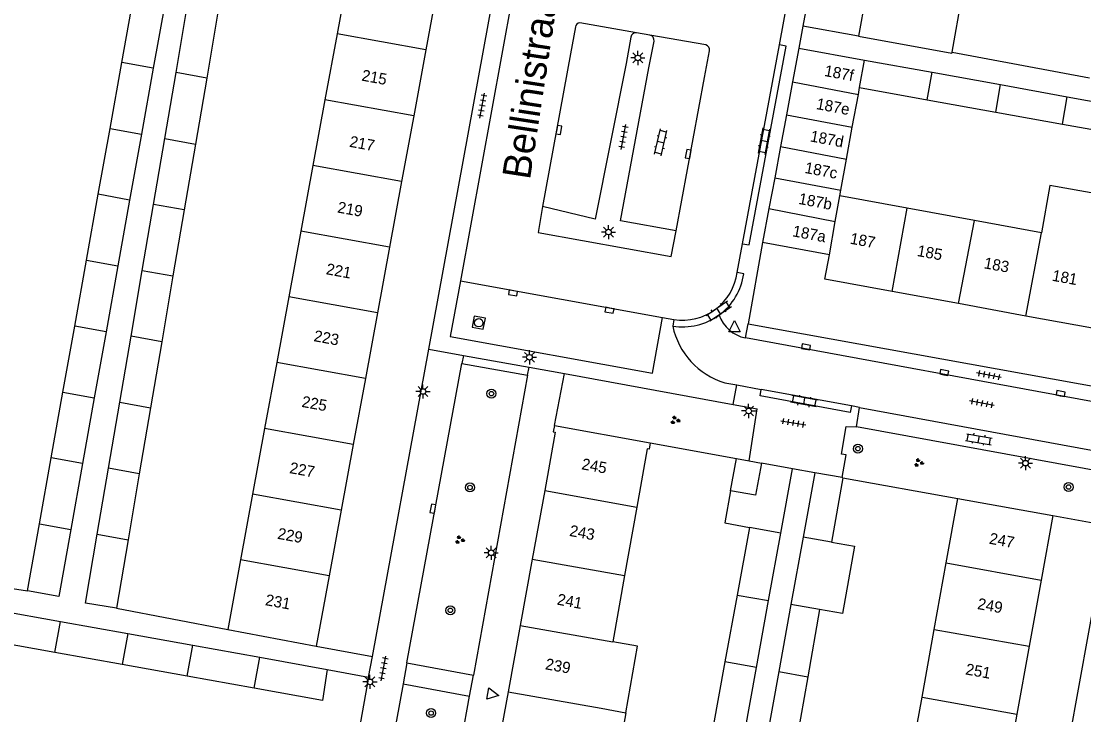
# Model space of a CAD drawing. Extents: x 132999 to 136000, y 398499 to 400501.
# Drawn here: x 133312.5 to 133406.8, y 399509.8 to 399571.4 of the extents above; entities that cross this region are included whole.
import ezdxf

# ---------------------------------------------------------------- set-up
doc = ezdxf.new("R2010")
doc.units = 0
for name, color, linetype in [('gg-afsc-erfafscheiding', 7, 'Continuous'), ('gg-afsc-muur', 7, 'Continuous'), ('gg-anno-huisnummerreeks BGT', 7, 'Continuous'), ('gg-anno-openbare ruimte label', 7, 'Continuous'), ('gg-bbg-bijgebouw', 7, 'Continuous'), ('gg-bbg-gedigitaliseerde bebouwing', 7, 'Continuous'), ('gg-bbg-gedigitaliseerde bijgebouw', 7, 'Continuous'), ('gg-bbg-hoofdgebouw', 7, 'Continuous'), ('gg-bbg-luifel en loopbrug', 7, 'Continuous'), ('gg-bbg-tussenscheiding', 7, 'Continuous'), ('gg-knt-verharding', 7, 'Continuous'), ('gg-knt-verharding nz', 7, 'Continuous'), ('gt-grn-groengrens', 7, 'Continuous'), ('gt-grn-weggrens', 7, 'Continuous'), ('gt-symb-boom', 7, 'Continuous'), ('gt-symb-groenvak', 7, 'Continuous'), ('gt-symb-klinker verharding', 7, 'Continuous'), ('gt-symb-kolk', 7, 'Continuous'), ('gt-symb-lichtmast', 7, 'Continuous'), ('gt-symb-rioolschacht', 7, 'Continuous'), ('gt-symb-tegel verharding', 7, 'Continuous'), ('gt-symb-waterafsluiter', 7, 'Continuous')]:
    doc.layers.add(name, color=color, linetype=linetype)

# ---------------------------------------------------------------- blocks, each defined once
blk = doc.blocks.new('gt0-LMAST')
at = {"layer": 'gt-symb-lichtmast'}
for p, q in [((-0.182, 0.173), (-0.447, 0.438)), ((-0.005, 0.246), (-0.005, 0.621)), ((0.172, 0.173), (0.437, 0.438)), ((-0.255, -0.004), (-0.63, -0.004)), ((-0.182, -0.181), (-0.447, -0.446)), ((-0.005, -0.254), (-0.005, -0.629)), ((0.437, -0.446), (0.172, -0.181)), ((0.245, -0.004), (0.62, -0.004))]:
    blk.add_line(p, q, dxfattribs=at)
blk.add_circle((-0.005, -0.004), 0.25, dxfattribs=at)
blk = doc.blocks.new('gt0-KOLK')
at = {"layer": 'gt-symb-kolk'}
blk.add_lwpolyline([(0, 0), (0.375, 0), (0.375, 0.4), (-0.375, 0.4), (-0.375, 0), (0, 0)], dxfattribs=at)
blk = doc.blocks.new('gt0-KL1')
at = {"layer": 'gt-symb-klinker verharding'}
for p, q in [((-1.15, 0.3), (1.15, 0.3)), ((-1, -0.3), (-1, 0.3)), ((-0.5, 0.3), (-0.5, 0.45)), ((0, -0.3), (0, 0.3)), ((0.5, 0.3), (0.5, 0.45)), ((1, -0.3), (1, 0.3)), ((-1.15, -0.3), (1.15, -0.3)), ((-0.5, -0.45), (-0.5, -0.3)), ((0.5, -0.45), (0.5, -0.3))]:
    blk.add_line(p, q, dxfattribs=at)
blk = doc.blocks.new('gt0-TEG1')
at = {"layer": 'gt-symb-tegel verharding'}
for p, q in [((-1.125, 0), (1.125, 0)), ((-0.9, -0.25), (-0.9, 0.25)), ((-0.45, -0.25), (-0.45, 0.25)), ((0, -0.25), (0, 0.25)), ((0.45, -0.25), (0.45, 0.25)), ((0.9, -0.25), (0.9, 0.25))]:
    blk.add_line(p, q, dxfattribs=at)
blk = doc.blocks.new('gt0-RS')
at = {"layer": 'gt-symb-rioolschacht'}
blk.add_lwpolyline([(-0.5, -0.5), (0.5, -0.5), (0.5, 0.5), (-0.5, 0.5)], close=True, dxfattribs=at)
blk.add_circle((0, 0), 0.375, dxfattribs=at)
blk = doc.blocks.new('gt0-WAFSL')
at = {"layer": 'gt-symb-waterafsluiter'}
for p, q in [((-0.5, -0.333), (0, 0.667)), ((0, 0.667), (0.5, -0.333)), ((0.5, -0.333), (-0.5, -0.333))]:
    blk.add_line(p, q, dxfattribs=at)
blk = doc.blocks.new('gt0-GRVAK')
at = {"layer": 'gt-symb-groenvak'}
for p, q in [((-0.11, 0.189), (-0.228, 0.24)), ((-0.182, 0.153), (0.088, 0.153)), ((-0.091, 0.211), (-0.156, 0.322)), ((-0.047, 0.214), (-0.047, 0.393)), ((-0.004, 0.211), (0.061, 0.322)), ((0.015, 0.189), (0.133, 0.24)), ((0.262, -0.052), (0.197, 0.059)), ((0.305, -0.049), (0.305, 0.13)), ((0.349, -0.052), (0.414, 0.059)), ((-0.245, -0.228), (-0.363, -0.177)), ((-0.318, -0.264), (-0.047, -0.264)), ((-0.226, -0.206), (-0.291, -0.095)), ((-0.183, -0.203), (-0.183, -0.024)), ((-0.139, -0.206), (-0.074, -0.095)), ((-0.12, -0.228), (-0.002, -0.177)), ((0.243, -0.074), (0.125, -0.023)), ((0.17, -0.11), (0.441, -0.11)), ((0.368, -0.074), (0.486, -0.023))]:
    blk.add_line(p, q, dxfattribs=at)
blk = doc.blocks.new('gt0-BOOM')
at = {"layer": 'gt-symb-boom'}
for radius in [0.4, 0.2]:
    blk.add_circle((0, 0), radius, dxfattribs=at)

msp = doc.modelspace()

# ---------------------------------------------------------------- linework, layer by layer
at = {"layer": 'gg-afsc-erfafscheiding'}
for p, q in [((133386.791, 399570.107), (133381.86, 399570.986)), ((133404.05, 399527.52), (133408.922, 399526.638)), ((133302.204, 399522.547), (133313.012, 399520.821)), ((133320.909, 399519.286), (133330.799, 399517.389)), ((133338.66, 399515.93), (133343.644, 399515.005)), ((133339.63, 399513.86), (133343.309, 399513.177))]:
    msp.add_line(p, q, dxfattribs=at)
at = {"layer": 'gg-afsc-muur'}
for p, q in [((133395.115, 399568.682), (133407.3, 399566.402)), ((133368.311, 399533.966), (133375.972, 399532.579)), ((133385.41, 399530.88), (133395.63, 399529.031))]:
    msp.add_line(p, q, dxfattribs=at)
at = {"layer": 'gg-bbg-bijgebouw'}
for p, q in [((133381.511, 399569.035), (133380.952, 399566.038)), ((133381.511, 399569.035), (133387.346, 399567.976)), ((133387.346, 399567.976), (133393.343, 399566.887)), ((133393.343, 399566.887), (133399.414, 399565.786)), ((133380.952, 399566.038), (133380.403, 399563.096)), ((133399.414, 399565.786), (133405.336, 399564.711)), ((133405.336, 399564.711), (133411.035, 399563.677)), ((133380.403, 399563.096), (133379.88, 399560.29)), ((133379.88, 399560.29), (133379.362, 399557.51)), ((133379.362, 399557.51), (133378.852, 399554.774)), ((133378.852, 399554.774), (133378.29, 399551.76)), ((133384.22, 399550.67), (133378.29, 399551.76)), ((133380.93, 399531.681), (133378.18, 399532.18)), ((133385.362, 399530.888), (133382.91, 399531.32)), ((133385.41, 399530.88), (133385.362, 399530.888)), ((133310.102, 399519.161), (133315.951, 399518.111)), ((133315.951, 399518.111), (133321.936, 399517.037)), ((133321.936, 399517.037), (133327.697, 399516.002)), ((133315.46, 399515.353), (133309.596, 399516.406)), ((133327.697, 399516.002), (133333.637, 399514.936)), ((133321.437, 399514.279), (133315.46, 399515.353)), ((133333.637, 399514.936), (133339.63, 399513.86)), ((133327.196, 399513.245), (133321.437, 399514.279)), ((133339.63, 399513.86), (133339.2, 399511.09)), ((133333.131, 399512.18), (133327.196, 399513.245)), ((133339.2, 399511.09), (133333.131, 399512.18))]:
    msp.add_line(p, q, dxfattribs=at)
at = {"layer": 'gg-bbg-gedigitaliseerde bebouwing'}
for p, q in [((133341.55, 399576.02), (133340.5, 399570.292)), ((133395.115, 399568.682), (133396.159, 399574.496)), ((133340.5, 399570.292), (133339.429, 399564.453)), ((133339.429, 399564.453), (133338.358, 399558.614)), ((133338.358, 399558.614), (133337.288, 399552.775)), ((133391.133, 399554.827), (133385.136, 399555.927)), ((133397.095, 399553.734), (133391.133, 399554.827)), ((133403.057, 399552.641), (133397.095, 399553.734)), ((133337.288, 399552.775), (133336.217, 399546.937)), ((133336.217, 399546.937), (133335.146, 399541.097)), ((133335.146, 399541.097), (133334.076, 399535.258)), ((133334.076, 399535.258), (133333.005, 399529.419)), ((133368.034, 399533.446), (133367.115, 399528.27)), ((133333.005, 399529.419), (133331.934, 399523.581)), ((133394.597, 399523.311), (133395.63, 399529.031)), ((133367.115, 399528.27), (133366.038, 399522.2)), ((133331.934, 399523.581), (133330.799, 399517.389)), ((133393.527, 399517.388), (133394.597, 399523.311)), ((133366.038, 399522.2), (133364.989, 399516.292)), ((133330.799, 399517.389), (133338.66, 399515.93)), ((133392.445, 399511.393), (133393.527, 399517.388)), ((133391.383, 399505.516), (133392.445, 399511.393))]:
    msp.add_line(p, q, dxfattribs=at)
for points in [[(133409.622, 399555.789), (133403.796, 399556.82), (133403.057, 399552.641)], [(133366.146, 399510.007), (133367.19, 399515.903), (133364.989, 399516.292)], [(133366.146, 399510.007), (133365.082, 399503.993), (133362.875, 399504.384)]]:
    msp.add_lwpolyline(points, dxfattribs=at)
at = {"layer": 'gg-bbg-gedigitaliseerde bijgebouw'}
for p, q in [((133321.398, 399567.753), (133322.444, 399573.606)), ((133325.231, 399573.094), (133324.185, 399567.243)), ((133326.207, 399566.873), (133327.206, 399572.732)), ((133329.931, 399572.232), (133328.932, 399566.374)), ((133320.353, 399561.9), (133321.398, 399567.753)), ((133324.185, 399567.243), (133323.138, 399561.392)), ((133325.209, 399561.014), (133326.207, 399566.873)), ((133328.932, 399566.374), (133327.934, 399560.516)), ((133386.252, 399562.013), (133386.786, 399564.921)), ((133386.786, 399564.921), (133386.896, 399565.521)), ((133386.896, 399565.521), (133392.91, 399564.438)), ((133392.91, 399564.438), (133398.982, 399563.345)), ((133398.982, 399563.345), (133404.906, 399562.278)), ((133319.307, 399556.047), (133320.353, 399561.9)), ((133385.732, 399559.176), (133386.252, 399562.013)), ((133404.906, 399562.278), (133410.606, 399561.252)), ((133323.138, 399561.392), (133322.091, 399555.54)), ((133324.21, 399555.154), (133325.209, 399561.014)), ((133327.934, 399560.516), (133326.936, 399554.658)), ((133385.227, 399556.421), (133385.732, 399559.176)), ((133385.136, 399555.927), (133385.227, 399556.421)), ((133318.261, 399550.194), (133319.307, 399556.047)), ((133322.091, 399555.54), (133321.045, 399549.689)), ((133323.212, 399549.296), (133324.21, 399555.154)), ((133326.936, 399554.658), (133325.938, 399548.801)), ((133317.215, 399544.341), (133318.261, 399550.194)), ((133321.045, 399549.689), (133319.998, 399543.837)), ((133322.214, 399543.436), (133323.212, 399549.296)), ((133325.938, 399548.801), (133324.94, 399542.943)), ((133316.169, 399538.488), (133317.215, 399544.341)), ((133319.998, 399543.837), (133318.951, 399537.986)), ((133321.216, 399537.578), (133322.214, 399543.436)), ((133324.94, 399542.943), (133323.942, 399537.086)), ((133315.123, 399532.635), (133316.169, 399538.488)), ((133318.951, 399537.986), (133317.905, 399532.135)), ((133320.217, 399531.719), (133321.216, 399537.578)), ((133323.942, 399537.086), (133322.944, 399531.228)), ((133314.077, 399526.782), (133315.123, 399532.635)), ((133317.905, 399532.135), (133316.858, 399526.283)), ((133319.219, 399525.86), (133320.217, 399531.719)), ((133378.18, 399532.18), (133377.656, 399529.321)), ((133379.895, 399525.964), (133380.93, 399531.681)), ((133322.944, 399531.228), (133321.946, 399525.371)), ((133382.91, 399531.32), (133381.876, 399525.606)), ((133385.41, 399530.88), (133384.399, 399525.151)), ((133377.656, 399529.321), (133375.449, 399529.726)), ((133313.012, 399520.821), (133314.077, 399526.782)), ((133377.132, 399526.462), (133376.03, 399520.451)), ((133321.946, 399525.371), (133320.909, 399519.286)), ((133378.808, 399519.964), (133379.895, 399525.964)), ((133381.876, 399525.606), (133380.792, 399519.617)), ((133376.03, 399520.451), (133374.942, 399514.517)), ((133377.731, 399514.019), (133378.808, 399519.964)), ((133380.792, 399519.617), (133379.714, 399513.665)), ((133383.343, 399519.171), (133382.291, 399513.205)), ((133374.942, 399514.517), (133373.863, 399508.634)), ((133376.665, 399508.135), (133377.731, 399514.019)), ((133379.714, 399513.665), (133378.65, 399507.782)), ((133382.291, 399513.205), (133381.252, 399507.319))]:
    msp.add_line(p, q, dxfattribs=at)
for points in [[(133375.449, 399529.726), (133374.925, 399526.867), (133377.132, 399526.462)], [(133316.858, 399526.283), (133315.792, 399520.324), (133313.012, 399520.821)], [(133320.909, 399519.286), (133318.178, 399519.751), (133319.219, 399525.86)], [(133384.399, 399525.151), (133386.431, 399524.791), (133385.373, 399518.812), (133383.343, 399519.171)]]:
    msp.add_lwpolyline(points, dxfattribs=at)
at = {"layer": 'gg-bbg-hoofdgebouw'}
for p, q in [((133387.848, 399575.986), (133386.791, 399570.107)), ((133349.43, 399574.58), (133348.381, 399568.869)), ((133386.791, 399570.107), (133395.097, 399568.584)), ((133348.381, 399568.869), (133347.309, 399563.031)), ((133395.097, 399568.584), (133395.115, 399568.682)), ((133347.309, 399563.031), (133346.237, 399557.192)), ((133346.237, 399557.192), (133345.165, 399551.353)), ((133345.165, 399551.353), (133344.093, 399545.514)), ((133395.67, 399546.337), (133389.8, 399547.413)), ((133401.656, 399545.239), (133395.67, 399546.337)), ((133344.093, 399545.514), (133343.021, 399539.676)), ((133407.577, 399544.154), (133401.656, 399545.239)), ((133343.021, 399539.676), (133341.948, 399533.837)), ((133359.8, 399535.51), (133368.311, 399533.966)), ((133341.948, 399533.837), (133340.876, 399527.998)), ((133358.937, 399529.746), (133357.828, 399523.637)), ((133395.63, 399529.031), (133404.05, 399527.52)), ((133340.876, 399527.998), (133339.804, 399522.16)), ((133404.05, 399527.52), (133403.013, 399521.793)), ((133357.828, 399523.637), (133356.761, 399517.76)), ((133339.804, 399522.16), (133338.66, 399515.93)), ((133403.013, 399521.793), (133401.949, 399515.914)), ((133356.761, 399517.76), (133355.691, 399511.867)), ((133401.949, 399515.914), (133400.859, 399509.892)), ((133355.691, 399511.867), (133354.598, 399505.849)), ((133400.859, 399509.892), (133399.796, 399504.018))]:
    msp.add_line(p, q, dxfattribs=at)
for points in [[(133389.8, 399547.413), (133383.82, 399548.51), (133384.22, 399550.67)], [(133359.8, 399535.51), (133359.701, 399534.959), (133359.878, 399534.927), (133358.937, 399529.746)], [(133368.311, 399533.966), (133368.211, 399533.414), (133368.034, 399533.446)]]:
    msp.add_lwpolyline(points, dxfattribs=at)
at = {"layer": 'gg-bbg-luifel en loopbrug'}
for p, q in [((133375.449, 399529.726), (133375.972, 399532.579)), ((133375.972, 399532.579), (133377.101, 399532.375)), ((133377.101, 399532.375), (133378.18, 399532.18))]:
    msp.add_line(p, q, dxfattribs=at)
at = {"layer": 'gg-bbg-tussenscheiding'}
for p, q in [((133348.381, 399568.869), (133340.5, 399570.292)), ((133324.185, 399567.243), (133321.398, 399567.753)), ((133386.896, 399565.521), (133387.346, 399567.976)), ((133328.932, 399566.374), (133326.207, 399566.873)), ((133392.91, 399564.438), (133393.343, 399566.887)), ((133380.952, 399566.038), (133386.786, 399564.921)), ((133398.982, 399563.345), (133399.414, 399565.786)), ((133404.906, 399562.278), (133405.336, 399564.711)), ((133347.309, 399563.031), (133339.429, 399564.453)), ((133380.403, 399563.096), (133386.252, 399562.013)), ((133320.353, 399561.9), (133323.138, 399561.392)), ((133325.209, 399561.014), (133327.934, 399560.516)), ((133379.88, 399560.29), (133385.732, 399559.176)), ((133346.237, 399557.192), (133338.358, 399558.614)), ((133379.362, 399557.51), (133385.227, 399556.421)), ((133322.091, 399555.54), (133319.307, 399556.047)), ((133384.736, 399553.633), (133385.136, 399555.927)), ((133326.936, 399554.658), (133324.21, 399555.154)), ((133378.852, 399554.774), (133384.736, 399553.633)), ((133389.8, 399547.413), (133391.133, 399554.827)), ((133384.22, 399550.67), (133384.736, 399553.633)), ((133395.67, 399546.337), (133397.095, 399553.734)), ((133345.165, 399551.353), (133337.288, 399552.775)), ((133401.656, 399545.239), (133403.057, 399552.641)), ((133318.261, 399550.194), (133321.045, 399549.689)), ((133323.212, 399549.296), (133325.938, 399548.801)), ((133344.093, 399545.514), (133336.217, 399546.937)), ((133319.998, 399543.837), (133317.215, 399544.341)), ((133324.94, 399542.943), (133322.214, 399543.436)), ((133343.021, 399539.676), (133335.146, 399541.097)), ((133316.169, 399538.488), (133318.951, 399537.986)), ((133321.216, 399537.578), (133323.942, 399537.086)), ((133341.948, 399533.837), (133334.076, 399535.258)), ((133317.905, 399532.135), (133315.123, 399532.635)), ((133322.944, 399531.228), (133320.217, 399531.719)), ((133340.876, 399527.998), (133333.005, 399529.419)), ((133358.937, 399529.746), (133367.115, 399528.27)), ((133314.077, 399526.782), (133316.858, 399526.283)), ((133379.895, 399525.964), (133377.132, 399526.462)), ((133319.219, 399525.86), (133321.946, 399525.371)), ((133384.399, 399525.151), (133381.876, 399525.606)), ((133339.804, 399522.16), (133331.934, 399523.581)), ((133357.828, 399523.637), (133366.038, 399522.2)), ((133394.597, 399523.311), (133403.013, 399521.793)), ((133376.03, 399520.451), (133378.808, 399519.964)), ((133383.343, 399519.171), (133380.792, 399519.617)), ((133315.46, 399515.353), (133315.951, 399518.111)), ((133356.761, 399517.76), (133364.989, 399516.292)), ((133321.936, 399517.037), (133321.437, 399514.279)), ((133393.527, 399517.388), (133401.949, 399515.914)), ((133327.196, 399513.245), (133327.697, 399516.002)), ((133333.131, 399512.18), (133333.637, 399514.936)), ((133377.731, 399514.019), (133374.942, 399514.517)), ((133379.714, 399513.665), (133382.291, 399513.205)), ((133355.691, 399511.867), (133363.943, 399510.399)), ((133392.445, 399511.393), (133400.859, 399509.892)), ((133363.943, 399510.399), (133366.146, 399510.007))]:
    msp.add_line(p, q, dxfattribs=at)
at = {"layer": 'gg-knt-verharding'}
for p, q in [((133383.617, 399580.809), (133381.86, 399570.986)), ((133356.959, 399578.464), (133351.464, 399548.366)), ((133379.783, 399569.336), (133380.7, 399574.259)), ((133348.64, 399542.304), (133354.38, 399573.67)), ((133368.288, 399570.186), (133367.095, 399570.381)), ((133366.576, 399570.019), (133366.18, 399567.653)), ((133368.199, 399567.284), (133368.656, 399569.662)), ((133376.5, 399551.65), (133379.783, 399569.336)), ((133376.025, 399549.105), (133376.5, 399551.65)), ((133378.29, 399551.76), (133376.99, 399544.55)), ((133376.611, 399548.992), (133376.025, 399549.105)), ((133369.393, 399545.111), (133370.413, 399544.927)), ((133370.413, 399544.927), (133370.304, 399544.35)), ((133376.99, 399544.55), (133432.135, 399534.552)), ((133430.007, 399533.491), (133376.758, 399543.291)), ((133343.644, 399515.005), (133348.64, 399542.304)), ((133351.72, 399541.74), (133351.591, 399541.036)), ((133351.72, 399541.74), (133357.55, 399540.7)), ((133346.71, 399514.438), (133351.591, 399541.036)), ((133357.423, 399539.997), (133357.55, 399540.7)), ((133359.8, 399535.51), (133360.7, 399540.14)), ((133360.7, 399540.14), (133375.672, 399537.386)), ((133357.423, 399539.997), (133352.609, 399513.345)), ((133374.919, 399539.306), (133375.99, 399539.115)), ((133375.99, 399539.115), (133378.169, 399538.727)), ((133386.177, 399537.252), (133378.169, 399538.727)), ((133375.672, 399537.386), (133377.79, 399536.996)), ((133377.101, 399532.375), (133377.79, 399536.996)), ((133386.901, 399537.108), (133386.177, 399537.252)), ((133386.624, 399535.41), (133386.901, 399537.108)), ((133386.901, 399537.108), (133409.906, 399532.879)), ((133409.608, 399531.183), (133386.624, 399535.41)), ((133408.922, 399526.638), (133402.469, 399490.847)), ((133346.71, 399514.438), (133352.609, 399513.345)), ((133343.309, 399513.177), (133340.87, 399499.85)), ((133346.367, 399512.57), (133352.271, 399511.476)), ((133348.094, 399488.399), (133352.271, 399511.476))]:
    msp.add_line(p, q, dxfattribs=at)
for points in [[(133376.5, 399551.65), (133377.092, 399551.554), (133380.368, 399569.215), (133379.783, 399569.336)], [(133366.18, 399567.653), (133363.427, 399553.84), (133358.751, 399554.957)], [(133370.615, 399552.814), (133365.683, 399553.693), (133368.199, 399567.284)], [(133358.751, 399554.957), (133358.368, 399552.654), (133370.166, 399550.526), (133370.615, 399552.814)], [(133351.464, 399548.366), (133350.537, 399543.411), (133368.501, 399540.16), (133369.393, 399545.111)], [(133386.177, 399537.252), (133386.067, 399536.672), (133378.065, 399538.151), (133378.169, 399538.727)], [(133385.362, 399530.888), (133385.715, 399532.903), (133385.29, 399532.972), (133385.706, 399535.436), (133386.624, 399535.41)], [(133346.367, 399512.57), (133344.06, 399500), (133341.921, 399487.96)]]:
    msp.add_lwpolyline(points, dxfattribs=at)
for centre, radius, start, end in [((133367.022, 399569.932), 0.455, 80.78985, 169.00133), ((133368.176, 399569.716), 0.483, 353.59536, 76.56461), ((133371.181, 399549.753), 4.887, 260.95844, 352.37517), ((133371.206, 399549.731), 5.455, 306.2008, 352.21273), ((133371.204, 399549.735), 5.46, 260.51391, 306.19469)]:
    msp.add_arc(centre, radius, start, end, dxfattribs=at)
at = {"layer": 'gg-knt-verharding nz'}
for p, q in [((133367.095, 399570.381), (133362.057, 399571.285)), ((133361.664, 399570.915), (133361.24, 399568.525)), ((133373.247, 399569.314), (133368.288, 399570.186)), ((133361.24, 399568.525), (133358.751, 399554.957)), ((133373.142, 399566.423), (133373.574, 399568.805)), ((133370.615, 399552.814), (133373.142, 399566.423)), ((133351.464, 399548.366), (133369.393, 399545.111))]:
    msp.add_line(p, q, dxfattribs=at)
for centre, radius, start, end in [((133362.129, 399570.814), 0.476, 98.74547, 167.80131), ((133373.116, 399568.87), 0.463, 351.9134, 73.52291), ((133377.393, 399546.368), 3.142, 199.31608, 258.33296), ((133376.909, 399545.76), 6.754, 192.04888, 252.86493)]:
    msp.add_arc(centre, radius, start, end, dxfattribs=at)
at = {"layer": 'gt-grn-groengrens'}
msp.add_line((133351.591, 399541.036), (133357.423, 399539.997), dxfattribs=at)
at = {"layer": 'gt-grn-weggrens'}
for p, q in [((133381.86, 399570.986), (133381.511, 399569.035)), ((133376.758, 399543.291), (133376.99, 399544.55)), ((133348.64, 399542.304), (133351.72, 399541.74)), ((133357.55, 399540.7), (133360.7, 399540.14)), ((133375.672, 399537.386), (133375.99, 399539.115)), ((133382.91, 399531.32), (133380.93, 399531.681)), ((133343.309, 399513.177), (133343.644, 399515.005)), ((133346.71, 399514.438), (133346.367, 399512.57)), ((133352.271, 399511.476), (133352.609, 399513.345))]:
    msp.add_line(p, q, dxfattribs=at)

# ---------------------------------------------------------------- block references
at = {"layer": 'gt-symb-boom'}
for p in [(133354.211, 399538.345), (133386.747, 399533.453), (133352.307, 399530.014), (133405.448, 399530.049), (133350.562, 399519.1), (133348.853, 399509.975)]:
    msp.add_blockref('gt0-BOOM', p, dxfattribs=at)
at = {"layer": 'gt-symb-groenvak'}
for p in [(133370.513, 399535.989), (133392.136, 399532.207), (133351.386, 399525.361)]:
    msp.add_blockref('gt0-GRVAK', p, dxfattribs=at)
at = {"layer": 'gt-symb-klinker verharding'}
for p, rotation in [((133369.247, 399560.661), 77.17287657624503), ((133378.413, 399560.769), 79.63367739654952), ((133374.394, 399545.69), 33.992039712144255), ((133381.962, 399537.676), 169.92566727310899), ((133397.487, 399534.293), -10.017934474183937)]:
    msp.add_blockref('gt0-KL1', p, dxfattribs=dict(at, rotation=rotation))
at = {"layer": 'gt-symb-kolk'}
for p, rotation in [((133360.005, 399561.791), -100.36632260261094), ((133371.887, 399559.59), 79.3416384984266), ((133356.168, 399547.485), 169.39794170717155), ((133364.729, 399545.949), 169.69002960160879), ((133382.107, 399542.295), -10.545734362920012), ((133394.377, 399540.03), -10.48938981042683), ((133404.707, 399538.16), -10.422654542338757), ((133349.215, 399528.089), 79.69002960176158)]:
    msp.add_blockref('gt0-KOLK', p, dxfattribs=dict(at, rotation=rotation))
at = {"layer": 'gt-symb-lichtmast'}
for p in [(133367.217, 399568.161), (133364.608, 399552.7), (133357.593, 399541.575), (133348.138, 399538.54), (133377.053, 399536.808), (133401.631, 399532.175), (133354.196, 399524.215), (133343.432, 399512.748)]:
    msp.add_blockref('gt0-LMAST', p, dxfattribs=at)
at = {"layer": 'gt-symb-rioolschacht', "rotation": -101.00666417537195}
msp.add_blockref('gt0-RS', (133353.086, 399544.643), dxfattribs=at)
at = {"layer": 'gt-symb-tegel verharding'}
for p, rotation in [((133353.397, 399563.923), 79.63367739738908), ((133365.933, 399561.134), 79.5773454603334), ((133398.374, 399539.977), 169.1620895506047), ((133397.75, 399537.49), 169.28535610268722), ((133381.016, 399535.752), -9.792146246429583), ((133344.62, 399513.937), 79.51061018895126)]:
    msp.add_blockref('gt0-TEG1', p, dxfattribs=dict(at, rotation=rotation))
at = {"layer": 'gt-symb-waterafsluiter'}
msp.add_blockref('gt0-WAFSL', (133375.782, 399544.165), dxfattribs=at)
at = {"layer": 'gt-symb-waterafsluiter', "rotation": -100.30997039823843}
msp.add_blockref('gt0-WAFSL', (133354.209, 399511.654), dxfattribs=at)

# ---------------------------------------------------------------- texts
at = {"layer": 'gg-anno-huisnummerreeks BGT'}
for s, rotation, p in [('187f', 349.4, (133383.712, 399566.566)), ('215', 349.6, (133342.631, 399566.154)), ('187e', 349.4, (133382.991, 399563.627)), ('217', 349.6, (133341.552, 399560.276)), ('187d', 349.4, (133382.455, 399560.754)), ('187c', 349.4, (133381.972, 399557.954)), ('219', 349.6, (133340.481, 399554.441)), ('187b', 349.4, (133381.42, 399555.203)), ('187a', 349.4, (133380.884, 399552.328)), ('187', 349.6, (133385.996, 399551.669)), ('185', 349.6, (133391.948, 399550.577)), ('221', 349.6, (133339.474, 399548.958)), ('183', 349.6, (133397.876, 399549.49)), ('181', 349.6, (133403.934, 399548.38)), ('223', 349.6, (133338.383, 399543.015)), ('225', 349.6, (133337.311, 399537.177)), ('245', 349.7, (133362.161, 399531.635)), ('227', 349.6, (133336.231, 399531.297)), ('229', 349.6, (133335.159, 399525.463)), ('243', 349.7, (133361.086, 399525.715)), ('247', 349.7, (133398.348, 399525.024)), ('231', 349.6, (133334.077, 399519.569)), ('241', 349.7, (133359.979, 399519.616)), ('249', 349.7, (133397.299, 399519.225)), ('239', 349.7, (133358.936, 399513.872)), ('251', 349.7, (133396.247, 399513.415))]:
    msp.add_text(s, height=1, rotation=rotation, dxfattribs=at).set_placement(p)
at = {"layer": 'gg-anno-openbare ruimte label'}
msp.add_text('Bellinistraat', height=2.5, rotation=81.3, dxfattribs=at).set_placement((133357.627, 399557.281))

doc.saveas('drawing.dxf')
